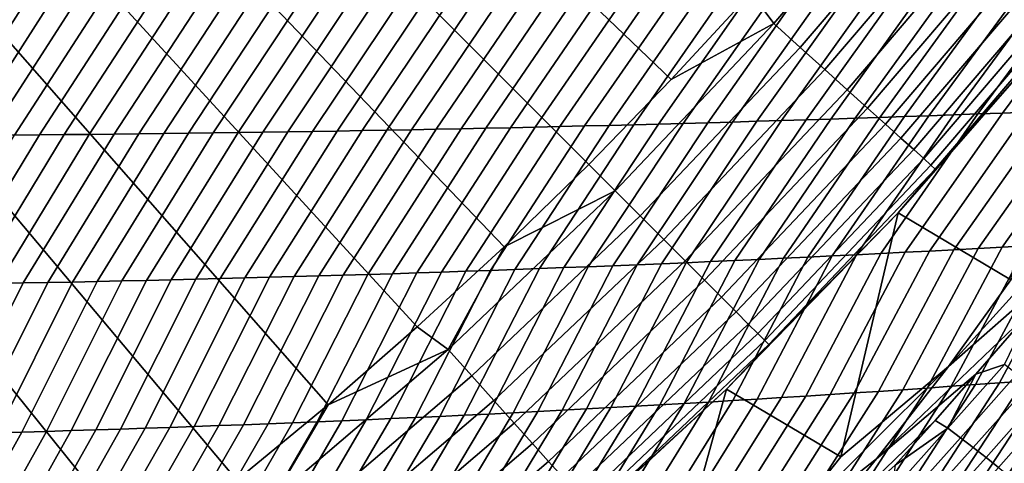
# Model space of a CAD drawing. Header units: metres. Extents: x -109 to 109, y -100 to 58.
# Tile 352 of 642: x 9.8 to 13.64, y -25.98 to -24.26. Entities that reach past the tile are written whole.
import ezdxf

# ---------------------------------------------------------------- set-up
doc = ezdxf.new("R2010")
doc.units = ezdxf.units.M
doc.layers.add('solid_21_062_100_XXX', color=7, linetype='CONTINUOUS')

msp = doc.modelspace()

# ---------------------------------------------------------------- linework, layer by layer
at = {"layer": 'solid_21_062_100_XXX'}
for points in [[(12.341924, -24.490891, 28.576704), (12.653979, -24.152391, 28.576704), (10.811811, -22.462025, 30.020081), (10.536574, -22.761456, 30.020081)], [(12.020815, -24.820816, 28.576704), (12.341924, -24.490891, 28.576704), (10.536574, -22.761456, 30.020081), (10.253048, -23.053049, 30.020081)], [(11.690891, -25.141924, 28.576704), (12.020815, -24.820816, 28.576704), (10.253048, -23.053049, 30.020081), (9.961455, -23.336575, 30.020081)], [(11.690891, -25.141924, 28.576704), (9.961455, -23.336575, 30.020081), (9.662025, -23.611811, 30.020081), (11.352392, -25.453979, 28.576704)], [(11.352392, -25.453979, 28.576704), (9.662025, -23.611811, 30.020081), (9.354994, -23.878542, 30.020081), (11.005567, -25.756756, 28.576704)], [(12.741755, -24.272728, 28.483959), (13.324729, -23.590153, 28.483959), (12.956755, -23.805567, 28.576704), (12.653979, -24.152391, 28.576704)], [(13.324729, -23.590153, 28.483959), (12.741755, -24.272728, 28.483959), (12.844791, -24.365501, 28.377752), (13.43248, -23.677408, 28.377752)], [(13.43248, -23.677408, 28.377752), (12.844791, -24.365501, 28.377752), (12.940549, -24.451723, 28.259855), (13.532619, -23.758497, 28.259855)], [(13.532619, -23.758497, 28.259855), (12.940549, -24.451723, 28.259855), (13.028297, -24.530731, 28.131165), (13.624382, -23.832808, 28.131165)], [(13.624382, -23.832808, 28.131165), (13.028297, -24.530731, 28.131165), (13.107368, -24.601927, 27.992664), (13.707069, -23.899767, 27.992664)], [(11.005567, -25.756756, 28.576704), (9.354994, -23.878542, 30.020081), (9.040602, -24.136557, 30.020081), (10.65067, -26.050028, 28.576704)], [(13.707069, -23.899767, 27.992664), (13.107368, -24.601927, 27.992664), (13.177157, -24.664766, 27.845409), (13.780052, -23.958866, 27.845409)], [(13.780052, -23.958866, 27.845409), (13.177157, -24.664766, 27.845409), (13.237134, -24.718769, 27.690523), (13.842772, -24.009657, 27.690523)], [(13.842772, -24.009657, 27.690523), (13.237134, -24.718769, 27.690523), (13.286839, -24.763523, 27.529186), (13.894753, -24.051748, 27.529186)], [(13.894753, -24.051748, 27.529186), (13.286839, -24.763523, 27.529186), (13.325895, -24.798691, 27.362629), (13.935596, -24.084824, 27.362629)], [(13.935596, -24.084824, 27.362629), (13.325895, -24.798691, 27.362629), (13.354004, -24.823999, 27.192122), (13.964991, -24.108627, 27.192122)], [(12.189866, -24.126507, -19.352079), (12.286534, -24.125469, -19.341686), (11.908348, -24.673649, -19.134411), (11.81217, -24.675888, -19.147301)], [(12.286534, -24.125469, -19.341686), (12.383169, -24.124376, -19.331297), (12.004487, -24.671337, -19.121529), (11.908348, -24.673649, -19.134411)], [(12.383169, -24.124376, -19.331297), (12.479771, -24.123228, -19.320908), (12.100588, -24.668955, -19.108656), (12.004487, -24.671337, -19.121529)], [(12.479771, -24.123228, -19.320908), (12.576338, -24.122025, -19.310524), (12.19665, -24.666502, -19.095791), (12.100588, -24.668955, -19.108656)], [(12.576338, -24.122025, -19.310524), (12.672871, -24.120764, -19.300142), (12.292672, -24.663979, -19.082935), (12.19665, -24.666502, -19.095791)], [(12.672871, -24.120764, -19.300142), (12.769369, -24.11945, -19.289764), (12.388655, -24.661383, -19.070089), (12.292672, -24.663979, -19.082935)], [(12.769369, -24.11945, -19.289764), (12.865832, -24.118078, -19.27939), (12.484598, -24.658716, -19.057255), (12.388655, -24.661383, -19.070089)], [(12.865832, -24.118078, -19.27939), (12.96226, -24.116653, -19.26902), (12.580501, -24.655979, -19.044428), (12.484598, -24.658716, -19.057255)], [(12.96226, -24.116653, -19.26902), (13.058652, -24.115171, -19.258654), (12.676363, -24.65317, -19.031612), (12.580501, -24.655979, -19.044428)], [(13.058652, -24.115171, -19.258654), (13.155008, -24.113632, -19.248293), (12.772183, -24.65029, -19.018808), (12.676363, -24.65317, -19.031612)], [(13.155008, -24.113632, -19.248293), (13.251327, -24.11204, -19.237934), (12.867963, -24.647339, -19.006016), (12.772183, -24.65029, -19.018808)], [(13.251327, -24.11204, -19.237934), (13.347609, -24.11039, -19.227583), (12.9637, -24.644316, -18.993235), (12.867963, -24.647339, -19.006016)], [(13.347609, -24.11039, -19.227583), (13.443853, -24.108685, -19.217236), (13.059396, -24.64122, -18.980463), (12.9637, -24.644316, -18.993235)], [(13.443853, -24.108685, -19.217236), (13.54006, -24.106922, -19.206894), (13.155048, -24.638054, -18.967707), (13.059396, -24.64122, -18.980463)], [(13.54006, -24.106922, -19.206894), (13.636229, -24.105104, -19.196558), (13.250657, -24.634815, -18.95496), (13.155048, -24.638054, -18.967707)], [(13.636229, -24.105104, -19.196558), (13.732358, -24.10323, -19.186228), (13.346223, -24.631506, -18.942228), (13.250657, -24.634815, -18.95496)], [(13.732358, -24.10323, -19.186228), (13.828449, -24.101299, -19.175903), (13.441745, -24.628122, -18.929508), (13.346223, -24.631506, -18.942228)], [(13.964991, -24.108627, 27.192122), (13.354004, -24.823999, 27.192122), (13.370951, -24.839258, 27.018965), (13.982713, -24.122978, 27.018965)], [(13.982713, -24.122978, 27.018965), (13.370951, -24.839258, 27.018965), (13.857012, -24.288395, 26.844654)], [(13.828449, -24.101299, -19.175903), (13.9245, -24.099312, -19.165585), (13.537222, -24.62467, -18.916803), (13.441745, -24.628122, -18.929508)], [(13.9245, -24.099312, -19.165585), (14.020511, -24.097269, -19.155273), (13.632654, -24.621143, -18.90411), (13.537222, -24.62467, -18.916803)], [(14.020511, -24.097269, -19.155273), (14.116482, -24.095169, -19.14497), (13.728042, -24.617544, -18.891434), (13.632654, -24.621143, -18.90411)], [(10.65067, -26.050028, 28.576704), (9.040602, -24.136557, 30.020081), (8.719098, -24.385653, 30.020081), (10.287962, -26.333582, 28.576704)], [(9.763242, -24.134531, -19.612194), (9.860645, -24.134872, -19.601795), (9.493218, -24.708435, -19.458492), (9.396175, -24.708904, -19.47151)], [(9.860645, -24.134872, -19.601795), (9.958022, -24.135159, -19.591394), (9.590228, -24.707893, -19.445478), (9.493218, -24.708435, -19.458492)], [(9.958022, -24.135159, -19.591394), (10.055373, -24.135389, -19.580992), (9.687207, -24.707281, -19.432467), (9.590228, -24.707893, -19.445478)], [(10.055373, -24.135389, -19.580992), (10.152698, -24.135565, -19.570589), (9.784153, -24.706598, -19.419456), (9.687207, -24.707281, -19.432467)], [(10.152698, -24.135565, -19.570589), (10.249994, -24.135685, -19.560184), (9.881066, -24.705843, -19.40645), (9.784153, -24.706598, -19.419456)], [(10.249994, -24.135685, -19.560184), (10.347264, -24.135748, -19.54978), (9.977946, -24.705017, -19.393448), (9.881066, -24.705843, -19.40645)], [(10.347264, -24.135748, -19.54978), (10.444506, -24.135757, -19.539373), (10.074795, -24.704121, -19.380447), (9.977946, -24.705017, -19.393448)], [(10.444506, -24.135757, -19.539373), (10.54172, -24.135712, -19.528967), (10.171609, -24.703154, -19.367453), (10.074795, -24.704121, -19.380447)], [(10.54172, -24.135712, -19.528967), (10.638907, -24.135611, -19.518559), (10.268391, -24.702114, -19.35446), (10.171609, -24.703154, -19.367453)], [(10.638907, -24.135611, -19.518559), (10.736065, -24.135454, -19.50815), (10.365138, -24.701006, -19.341473), (10.268391, -24.702114, -19.35446)], [(10.736065, -24.135454, -19.50815), (10.833195, -24.135244, -19.497742), (10.461852, -24.699825, -19.328489), (10.365138, -24.701006, -19.341473)], [(10.833195, -24.135244, -19.497742), (10.930296, -24.134977, -19.487333), (10.558533, -24.698576, -19.31551), (10.461852, -24.699825, -19.328489)], [(10.930296, -24.134977, -19.487333), (11.027369, -24.134657, -19.476925), (10.655178, -24.697254, -19.302536), (10.558533, -24.698576, -19.31551)], [(11.027369, -24.134657, -19.476925), (11.124411, -24.134281, -19.466515), (10.75179, -24.695862, -19.289566), (10.655178, -24.697254, -19.302536)], [(11.124411, -24.134281, -19.466515), (11.221424, -24.13385, -19.456106), (10.848367, -24.694401, -19.276602), (10.75179, -24.695862, -19.289566)], [(11.221424, -24.13385, -19.456106), (11.318407, -24.133364, -19.4457), (10.944909, -24.692867, -19.263643), (10.848367, -24.694401, -19.276602)], [(11.318407, -24.133364, -19.4457), (11.41536, -24.132822, -19.435291), (11.041415, -24.691263, -19.25069), (10.944909, -24.692867, -19.263643)], [(11.41536, -24.132822, -19.435291), (11.512283, -24.132225, -19.424885), (11.137887, -24.689589, -19.237743), (11.041415, -24.691263, -19.25069)], [(11.512283, -24.132225, -19.424885), (11.609176, -24.131575, -19.41448), (11.234323, -24.687843, -19.224802), (11.137887, -24.689589, -19.237743)], [(11.609176, -24.131575, -19.41448), (11.706037, -24.130867, -19.404076), (11.330723, -24.686028, -19.211868), (11.234323, -24.687843, -19.224802)], [(11.706037, -24.130867, -19.404076), (11.802866, -24.130106, -19.393673), (11.427086, -24.684141, -19.19894), (11.330723, -24.686028, -19.211868)], [(11.802866, -24.130106, -19.393673), (11.899665, -24.12929, -19.383272), (11.523413, -24.682184, -19.186018), (11.427086, -24.684141, -19.19894)], [(11.899665, -24.12929, -19.383272), (11.99643, -24.128416, -19.372871), (11.619702, -24.680157, -19.173105), (11.523413, -24.682184, -19.186018)], [(11.99643, -24.128416, -19.372871), (12.093164, -24.127489, -19.362474), (11.715955, -24.678059, -19.160198), (11.619702, -24.680157, -19.173105)], [(12.093164, -24.127489, -19.362474), (12.189866, -24.126507, -19.352079), (11.81217, -24.675888, -19.147301), (11.715955, -24.678059, -19.160198)], [(12.741755, -24.272728, 28.483959), (12.653979, -24.152391, 28.576704), (12.341924, -24.490891, 28.576704)], [(12.123857, -24.923857, 28.483959), (12.741755, -24.272728, 28.483959), (12.341924, -24.490891, 28.576704), (12.020815, -24.820816, 28.576704)], [(12.741755, -24.272728, 28.483959), (12.123857, -24.923857, 28.483959), (12.221896, -25.021896, 28.377752), (12.844791, -24.365501, 28.377752)], [(13.857012, -24.288395, 26.844654), (13.225935, -25.009613, 26.844654), (13.225946, -25.009596, 25.997431), (13.857032, -24.288368, 25.997431)], [(13.370951, -24.839258, 27.018965), (13.225935, -25.009613, 26.844654), (13.857012, -24.288395, 26.844654)], [(13.665678, -25.269922, 25.997431), (13.857032, -24.288368, 25.997431), (13.225946, -25.009596, 25.997431)], [(10.287962, -26.333582, 28.576704), (8.719098, -24.385653, 30.020081), (8.390734, -24.625633, 30.020081), (9.917707, -26.60721, 28.576704)], [(12.844791, -24.365501, 28.377752), (12.221896, -25.021896, 28.377752), (12.31301, -25.11301, 28.259855), (12.940549, -24.451723, 28.259855)], [(12.940549, -24.451723, 28.259855), (12.31301, -25.11301, 28.259855), (12.396503, -25.196503, 28.131165), (13.028297, -24.530731, 28.131165)], [(13.028297, -24.530731, 28.131165), (12.396503, -25.196503, 28.131165), (12.47174, -25.27174, 27.992664), (13.107368, -24.601927, 27.992664)], [(13.107368, -24.601927, 27.992664), (12.47174, -25.27174, 27.992664), (12.538145, -25.338144, 27.845409), (13.177157, -24.664766, 27.845409)], [(13.441745, -24.628122, -18.929508), (13.537222, -24.62467, -18.916803), (13.159094, -25.168159, -18.701094), (13.064377, -25.172901, -18.716244)], [(13.537222, -24.62467, -18.916803), (13.632654, -24.621143, -18.90411), (13.253761, -25.163328, -18.685965), (13.159094, -25.168159, -18.701094)], [(13.632654, -24.621143, -18.90411), (13.728042, -24.617544, -18.891434), (13.348378, -25.158411, -18.670856), (13.253761, -25.163328, -18.685965)], [(13.728042, -24.617544, -18.891434), (13.823383, -24.613874, -18.878771), (13.442945, -25.153406, -18.655767), (13.348378, -25.158411, -18.670856)], [(13.823383, -24.613874, -18.878771), (13.918678, -24.61013, -18.866121), (13.537462, -25.148312, -18.640701), (13.442945, -25.153406, -18.655767)], [(13.918678, -24.61013, -18.866121), (14.013927, -24.606316, -18.853489), (13.631927, -25.143131, -18.625658), (13.537462, -25.148312, -18.640701)], [(14.013927, -24.606316, -18.853489), (14.10913, -24.602427, -18.840872), (13.726341, -25.137861, -18.610636), (13.631927, -25.143131, -18.625658)], [(9.917707, -26.60721, 28.576704), (8.390734, -24.625633, 30.020081), (8.055768, -24.85631, 30.020081), (9.54018, -26.870712, 28.576704)], [(12.292672, -24.663979, -19.082935), (12.388655, -24.661383, -19.070089), (12.019346, -25.219322, -18.884083), (11.924067, -25.223022, -18.899439)], [(12.388655, -24.661383, -19.070089), (12.484598, -24.658716, -19.057255), (12.114579, -25.215536, -18.868742), (12.019346, -25.219322, -18.884083)], [(12.484598, -24.658716, -19.057255), (12.580501, -24.655979, -19.044428), (12.209768, -25.211664, -18.853416), (12.114579, -25.215536, -18.868742)], [(12.580501, -24.655979, -19.044428), (12.676363, -24.65317, -19.031612), (12.304912, -25.207705, -18.838106), (12.209768, -25.211664, -18.853416)], [(12.676363, -24.65317, -19.031612), (12.772183, -24.65029, -19.018808), (12.400009, -25.203659, -18.822811), (12.304912, -25.207705, -18.838106)], [(12.772183, -24.65029, -19.018808), (12.867963, -24.647339, -19.006016), (12.49506, -25.199526, -18.807535), (12.400009, -25.203659, -18.822811)], [(12.867963, -24.647339, -19.006016), (12.9637, -24.644316, -18.993235), (12.590065, -25.195305, -18.792274), (12.49506, -25.199526, -18.807535)], [(12.9637, -24.644316, -18.993235), (13.059396, -24.64122, -18.980463), (12.685023, -25.190998, -18.777031), (12.590065, -25.195305, -18.792274)], [(13.059396, -24.64122, -18.980463), (13.155048, -24.638054, -18.967707), (12.779934, -25.186605, -18.761806), (12.685023, -25.190998, -18.777031)], [(13.155048, -24.638054, -18.967707), (13.250657, -24.634815, -18.95496), (12.874797, -25.182125, -18.746599), (12.779934, -25.186605, -18.761806)], [(13.250657, -24.634815, -18.95496), (13.346223, -24.631506, -18.942228), (12.969611, -25.177557, -18.731413), (12.874797, -25.182125, -18.746599)], [(13.346223, -24.631506, -18.942228), (13.441745, -24.628122, -18.929508), (13.064377, -25.172901, -18.716244), (12.969611, -25.177557, -18.731413)], [(10.268391, -24.702114, -19.35446), (10.365138, -24.701006, -19.341473), (10.009645, -25.278936, -19.209146), (9.913502, -25.280828, -19.224735)], [(10.365138, -24.701006, -19.341473), (10.461852, -24.699825, -19.328489), (10.105749, -25.276957, -19.193565), (10.009645, -25.278936, -19.209146)], [(10.461852, -24.699825, -19.328489), (10.558533, -24.698576, -19.31551), (10.201815, -25.274893, -19.177992), (10.105749, -25.276957, -19.193565)], [(10.558533, -24.698576, -19.31551), (10.655178, -24.697254, -19.302536), (10.297841, -25.272741, -19.162428), (10.201815, -25.274893, -19.177992)], [(10.655178, -24.697254, -19.302536), (10.75179, -24.695862, -19.289566), (10.393827, -25.270504, -19.146872), (10.297841, -25.272741, -19.162428)], [(10.75179, -24.695862, -19.289566), (10.848367, -24.694401, -19.276602), (10.489776, -25.268181, -19.131325), (10.393827, -25.270504, -19.146872)], [(10.848367, -24.694401, -19.276602), (10.944909, -24.692867, -19.263643), (10.585683, -25.265772, -19.115788), (10.489776, -25.268181, -19.131325)], [(10.944909, -24.692867, -19.263643), (11.041415, -24.691263, -19.25069), (10.681551, -25.263277, -19.10026), (10.585683, -25.265772, -19.115788)], [(11.041415, -24.691263, -19.25069), (11.137887, -24.689589, -19.237743), (10.777378, -25.260696, -19.084743), (10.681551, -25.263277, -19.10026)], [(11.137887, -24.689589, -19.237743), (11.234323, -24.687843, -19.224802), (10.873165, -25.25803, -19.069235), (10.777378, -25.260696, -19.084743)], [(11.234323, -24.687843, -19.224802), (11.330723, -24.686028, -19.211868), (10.968911, -25.255278, -19.05374), (10.873165, -25.25803, -19.069235)], [(11.330723, -24.686028, -19.211868), (11.427086, -24.684141, -19.19894), (11.064616, -25.252439, -19.038254), (10.968911, -25.255278, -19.05374)], [(11.427086, -24.684141, -19.19894), (11.523413, -24.682184, -19.186018), (11.16028, -25.249516, -19.022779), (11.064616, -25.252439, -19.038254)], [(11.523413, -24.682184, -19.186018), (11.619702, -24.680157, -19.173105), (11.255902, -25.246506, -19.007318), (11.16028, -25.249516, -19.022779)], [(11.619702, -24.680157, -19.173105), (11.715955, -24.678059, -19.160198), (11.351483, -25.24341, -18.991867), (11.255902, -25.246506, -19.007318)], [(11.715955, -24.678059, -19.160198), (11.81217, -24.675888, -19.147301), (11.447021, -25.240227, -18.976429), (11.351483, -25.24341, -18.991867)], [(11.81217, -24.675888, -19.147301), (11.908348, -24.673649, -19.134411), (11.542517, -25.236958, -18.961004), (11.447021, -25.240227, -18.976429)], [(11.908348, -24.673649, -19.134411), (12.004487, -24.671337, -19.121529), (11.63797, -25.233604, -18.945593), (11.542517, -25.236958, -18.961004)], [(12.004487, -24.671337, -19.121529), (12.100588, -24.668955, -19.108656), (11.733379, -25.230164, -18.930193), (11.63797, -25.233604, -18.945593)], [(12.100588, -24.668955, -19.108656), (12.19665, -24.666502, -19.095791), (11.828746, -25.226635, -18.914808), (11.733379, -25.230164, -18.930193)], [(12.19665, -24.666502, -19.095791), (12.292672, -24.663979, -19.082935), (11.924067, -25.223022, -18.899439), (11.828746, -25.226635, -18.914808)], [(13.177157, -24.664766, 27.845409), (12.538145, -25.338144, 27.845409), (12.595213, -25.395212, 27.690523), (13.237134, -24.718769, 27.690523)], [(9.784153, -24.706598, -19.419456), (9.881066, -24.705843, -19.40645), (9.528546, -25.287539, -19.287169), (9.432212, -25.289001, -19.302795)], [(9.881066, -24.705843, -19.40645), (9.977946, -24.705017, -19.393448), (9.624843, -25.285992, -19.271549), (9.528546, -25.287539, -19.287169)], [(9.977946, -24.705017, -19.393448), (10.074795, -24.704121, -19.380447), (9.721101, -25.284357, -19.255938), (9.624843, -25.285992, -19.271549)], [(10.074795, -24.704121, -19.380447), (10.171609, -24.703154, -19.367453), (9.817321, -25.282637, -19.240334), (9.721101, -25.284357, -19.255938)], [(10.171609, -24.703154, -19.367453), (10.268391, -24.702114, -19.35446), (9.913502, -25.280828, -19.224735), (9.817321, -25.282637, -19.240334)], [(13.237134, -24.718769, 27.690523), (12.595213, -25.395212, 27.690523), (12.642508, -25.442509, 27.529186), (13.286839, -24.763523, 27.529186)], [(13.286839, -24.763523, 27.529186), (12.642508, -25.442509, 27.529186), (12.67967, -25.47967, 27.362629), (13.325895, -24.798691, 27.362629)], [(13.325895, -24.798691, 27.362629), (12.67967, -25.47967, 27.362629), (12.706415, -25.506416, 27.192122), (13.354004, -24.823999, 27.192122)], [(12.123857, -24.923857, 28.483959), (12.020815, -24.820816, 28.576704), (11.690891, -25.141924, 28.576704)], [(13.354004, -24.823999, 27.192122), (12.706415, -25.506416, 27.192122), (12.722541, -25.522541, 27.018965), (13.370951, -24.839258, 27.018965)], [(13.370951, -24.839258, 27.018965), (12.722541, -25.522541, 27.018965), (13.225935, -25.009613, 26.844654)], [(12.123857, -24.923857, 28.483959), (11.690891, -25.141924, 28.576704), (11.472728, -25.541756, 28.483959)], [(12.123857, -24.923857, 28.483959), (11.472728, -25.541756, 28.483959), (11.565502, -25.644791, 28.377752), (12.221896, -25.021896, 28.377752)], [(14.054717, -24.909891, 26.000853), (13.665678, -25.269922, 25.997431), (13.421961, -25.607634, 26.000853)], [(14.054717, -24.909891, 26.000853), (13.421961, -25.607634, 26.000853), (13.797631, -25.278721, 26.011074)], [(12.221896, -25.021896, 28.377752), (11.565502, -25.644791, 28.377752), (11.651722, -25.740549, 28.259855), (12.31301, -25.11301, 28.259855)], [(13.225935, -25.009613, 26.844654), (12.557367, -25.69622, 26.844654), (12.557368, -25.696217, 25.997431), (13.225946, -25.009596, 25.997431)], [(12.722541, -25.522541, 27.018965), (12.557367, -25.69622, 26.844654), (13.225935, -25.009613, 26.844654)], [(13.002406, -25.960058, 25.997431), (13.225946, -25.009596, 25.997431), (12.557368, -25.696217, 25.997431)], [(13.421961, -25.607634, 26.000853), (13.665678, -25.269922, 25.997431), (13.225946, -25.009596, 25.997431), (13.002406, -25.960058, 25.997431)], [(12.31301, -25.11301, 28.259855), (11.651722, -25.740549, 28.259855), (11.730732, -25.828297, 28.131165), (12.396503, -25.196503, 28.131165)], [(13.915011, -25.127058, -18.58066), (14.009268, -25.121525, -18.565708), (13.715788, -25.664629, -18.345905), (13.621642, -25.671558, -18.36343)], [(11.472728, -25.541756, 28.483959), (11.690891, -25.141924, 28.576704), (11.352392, -25.453979, 28.576704)], [(13.253761, -25.163328, -18.685965), (13.348378, -25.158411, -18.670856), (13.055545, -25.71093, -18.469196), (12.960997, -25.717123, -18.486923)], [(13.348378, -25.158411, -18.670856), (13.442945, -25.153406, -18.655767), (13.150038, -25.70463, -18.451498), (13.055545, -25.71093, -18.469196)], [(13.442945, -25.153406, -18.655767), (13.537462, -25.148312, -18.640701), (13.244473, -25.698227, -18.433826), (13.150038, -25.70463, -18.451498)], [(13.537462, -25.148312, -18.640701), (13.631927, -25.143131, -18.625658), (13.338853, -25.691717, -18.416183), (13.244473, -25.698227, -18.433826)], [(13.631927, -25.143131, -18.625658), (13.726341, -25.137861, -18.610636), (13.433174, -25.685102, -18.398569), (13.338853, -25.691717, -18.416183)], [(13.726341, -25.137861, -18.610636), (13.820703, -25.132504, -18.595636), (13.527437, -25.678383, -18.380985), (13.433174, -25.685102, -18.398569)], [(13.820703, -25.132504, -18.595636), (13.915011, -25.127058, -18.58066), (13.621642, -25.671558, -18.36343), (13.527437, -25.678383, -18.380985)], [(12.396503, -25.196503, 28.131165), (11.730732, -25.828297, 28.131165), (11.801927, -25.907368, 27.992664), (12.47174, -25.27174, 27.992664)], [(12.400009, -25.203659, -18.822811), (12.49506, -25.199526, -18.807535), (12.202641, -25.762917, -18.629641), (12.107608, -25.768173, -18.647585)], [(12.49506, -25.199526, -18.807535), (12.590065, -25.195305, -18.792274), (12.297623, -25.757557, -18.611717), (12.202641, -25.762917, -18.629641)], [(12.590065, -25.195305, -18.792274), (12.685023, -25.190998, -18.777031), (12.392552, -25.752094, -18.593817), (12.297623, -25.757557, -18.611717)], [(12.685023, -25.190998, -18.777031), (12.779934, -25.186605, -18.761806), (12.487428, -25.746525, -18.575941), (12.392552, -25.752094, -18.593817)], [(12.779934, -25.186605, -18.761806), (12.874797, -25.182125, -18.746599), (12.582251, -25.740854, -18.558088), (12.487428, -25.746525, -18.575941)], [(12.874797, -25.182125, -18.746599), (12.969611, -25.177557, -18.731413), (12.677019, -25.735077, -18.540258), (12.582251, -25.740854, -18.558088)], [(12.969611, -25.177557, -18.731413), (13.064377, -25.172901, -18.716244), (12.771733, -25.729197, -18.522455), (12.677019, -25.735077, -18.540258)], [(13.064377, -25.172901, -18.716244), (13.159094, -25.168159, -18.701094), (12.866392, -25.723213, -18.504675), (12.771733, -25.729197, -18.522455)], [(13.159094, -25.168159, -18.701094), (13.253761, -25.163328, -18.685965), (12.960997, -25.717123, -18.486923), (12.866392, -25.723213, -18.504675)], [(11.447021, -25.240227, -18.976429), (11.542517, -25.236958, -18.961004), (11.250025, -25.810823, -18.810009), (11.154491, -25.815046, -18.828148)], [(11.542517, -25.236958, -18.961004), (11.63797, -25.233604, -18.945593), (11.34551, -25.806498, -18.791885), (11.250025, -25.810823, -18.810009)], [(11.63797, -25.233604, -18.945593), (11.733379, -25.230164, -18.930193), (11.440946, -25.802069, -18.773781), (11.34551, -25.806498, -18.791885)], [(11.733379, -25.230164, -18.930193), (11.828746, -25.226635, -18.914808), (11.536333, -25.797537, -18.755695), (11.440946, -25.802069, -18.773781)], [(11.828746, -25.226635, -18.914808), (11.924067, -25.223022, -18.899439), (11.631672, -25.7929, -18.737627), (11.536333, -25.797537, -18.755695)], [(11.924067, -25.223022, -18.899439), (12.019346, -25.219322, -18.884083), (11.72696, -25.788162, -18.719578), (11.631672, -25.7929, -18.737627)], [(12.019346, -25.219322, -18.884083), (12.114579, -25.215536, -18.868742), (11.822198, -25.783319, -18.70155), (11.72696, -25.788162, -18.719578)], [(12.114579, -25.215536, -18.868742), (12.209768, -25.211664, -18.853416), (11.917386, -25.778376, -18.68354), (11.822198, -25.783319, -18.70155)], [(12.209768, -25.211664, -18.853416), (12.304912, -25.207705, -18.838106), (12.012523, -25.773327, -18.665552), (11.917386, -25.778376, -18.68354)], [(12.304912, -25.207705, -18.838106), (12.400009, -25.203659, -18.822811), (12.107608, -25.768173, -18.647585), (12.012523, -25.773327, -18.665552)], [(10.009645, -25.278936, -19.209146), (10.105749, -25.276957, -19.193565), (9.812113, -25.863384, -19.083702), (9.715888, -25.866068, -19.102055)], [(10.105749, -25.276957, -19.193565), (10.201815, -25.274893, -19.177992), (9.908293, -25.8606, -19.065363), (9.812113, -25.863384, -19.083702)], [(10.201815, -25.274893, -19.177992), (10.297841, -25.272741, -19.162428), (10.004429, -25.857712, -19.047033), (9.908293, -25.8606, -19.065363)], [(10.297841, -25.272741, -19.162428), (10.393827, -25.270504, -19.146872), (10.10052, -25.854721, -19.028717), (10.004429, -25.857712, -19.047033)], [(10.393827, -25.270504, -19.146872), (10.489776, -25.268181, -19.131325), (10.196566, -25.851627, -19.010414), (10.10052, -25.854721, -19.028717)], [(10.489776, -25.268181, -19.131325), (10.585683, -25.265772, -19.115788), (10.292566, -25.848431, -18.992123), (10.196566, -25.851627, -19.010414)], [(10.585683, -25.265772, -19.115788), (10.681551, -25.263277, -19.10026), (10.388521, -25.845133, -18.973845), (10.292566, -25.848431, -18.992123)], [(10.681551, -25.263277, -19.10026), (10.777378, -25.260696, -19.084743), (10.48443, -25.84173, -18.955582), (10.388521, -25.845133, -18.973845)], [(10.777378, -25.260696, -19.084743), (10.873165, -25.25803, -19.069235), (10.580293, -25.838226, -18.93733), (10.48443, -25.84173, -18.955582)], [(10.873165, -25.25803, -19.069235), (10.968911, -25.255278, -19.05374), (10.67611, -25.834621, -18.919096), (10.580293, -25.838226, -18.93733)], [(10.968911, -25.255278, -19.05374), (11.064616, -25.252439, -19.038254), (10.77188, -25.830912, -18.900875), (10.67611, -25.834621, -18.919096)], [(11.064616, -25.252439, -19.038254), (11.16028, -25.249516, -19.022779), (10.867604, -25.827099, -18.882669), (10.77188, -25.830912, -18.900875)], [(11.16028, -25.249516, -19.022779), (11.255902, -25.246506, -19.007318), (10.963281, -25.823185, -18.864479), (10.867604, -25.827099, -18.882669)], [(11.255902, -25.246506, -19.007318), (11.351483, -25.24341, -18.991867), (11.058909, -25.819168, -18.846306), (10.963281, -25.823185, -18.864479)], [(11.351483, -25.24341, -18.991867), (11.447021, -25.240227, -18.976429), (11.154491, -25.815046, -18.828148), (11.058909, -25.819168, -18.846306)], [(12.47174, -25.27174, 27.992664), (11.801927, -25.907368, 27.992664), (11.864766, -25.977158, 27.845409), (12.538145, -25.338144, 27.845409)], [(9.721101, -25.284357, -19.255938), (9.817321, -25.282637, -19.240334), (9.523305, -25.871124, -19.138792), (9.426948, -25.873499, -19.157175)], [(9.817321, -25.282637, -19.240334), (9.913502, -25.280828, -19.224735), (9.619618, -25.868647, -19.120419), (9.523305, -25.871124, -19.138792)], [(9.913502, -25.280828, -19.224735), (10.009645, -25.278936, -19.209146), (9.715888, -25.866068, -19.102055), (9.619618, -25.868647, -19.120419)], [(13.421961, -25.607634, 26.000853), (13.142516, -25.966906, 26.011074), (13.739816, -25.39576, 26.022593), (13.797631, -25.278721, 26.011074)], [(12.538145, -25.338144, 27.845409), (11.864766, -25.977158, 27.845409), (11.918769, -26.037134, 27.690523), (12.595213, -25.395212, 27.690523)], [(12.595213, -25.395212, 27.690523), (11.918769, -26.037134, 27.690523), (11.963524, -26.08684, 27.529186), (12.642508, -25.442509, 27.529186)], [(13.142516, -25.966906, 26.011074), (13.528337, -25.637562, 26.026581), (13.739816, -25.39576, 26.022593)], [(13.640065, -25.599514, 26.044024), (13.739816, -25.39576, 26.022593), (13.528337, -25.637562, 26.026581)], [(11.472728, -25.541756, 28.483959), (11.352392, -25.453979, 28.576704), (11.005567, -25.756756, 28.576704)], [(12.642508, -25.442509, 27.529186), (11.963524, -26.08684, 27.529186), (11.998691, -26.125896, 27.362629), (12.67967, -25.47967, 27.362629)], [(12.67967, -25.47967, 27.362629), (11.998691, -26.125896, 27.362629), (12.023999, -26.154005, 27.192122), (12.706415, -25.506416, 27.192122)], [(12.706415, -25.506416, 27.192122), (12.023999, -26.154005, 27.192122), (12.039258, -26.170952, 27.018965), (12.722541, -25.522541, 27.018965)], [(11.472728, -25.541756, 28.483959), (11.005567, -25.756756, 28.576704), (10.790153, -26.124729, 28.483959)], [(11.472728, -25.541756, 28.483959), (10.790153, -26.124729, 28.483959), (10.877407, -26.232479, 28.377752), (11.565502, -25.644791, 28.377752)], [(12.722541, -25.522541, 27.018965), (12.039258, -26.170952, 27.018965), (12.557367, -25.69622, 26.844654)], [(13.421961, -25.607634, 26.000853), (13.002406, -25.960058, 25.997431), (12.754606, -26.272362, 26.000853)], [(13.421961, -25.607634, 26.000853), (12.754606, -26.272362, 26.000853), (13.142516, -25.966906, 26.011074)], [(13.640065, -25.599514, 26.044024), (13.528337, -25.637562, 26.026581), (13.420502, -25.848185, 26.051924)], [(13.640065, -25.599514, 26.044024), (13.420502, -25.848185, 26.051924), (13.469402, -25.885483, 26.065742), (13.68855, -25.638092, 26.055611)], [(11.565502, -25.644791, 28.377752), (10.877407, -26.232479, 28.377752), (10.958498, -26.332619, 28.259855), (11.651722, -25.740549, 28.259855)], [(13.370032, -25.817688, 26.031086), (13.528337, -25.637562, 26.026581), (13.142516, -25.966906, 26.011074), (12.863787, -26.307915, 26.02792)], [(13.715788, -25.664629, -18.345905), (13.809875, -25.657593, -18.328413), (13.439238, -26.221222, -18.153292), (13.346159, -26.229345, -18.173281)], [(13.420502, -25.848185, 26.051924), (13.528337, -25.637562, 26.026581), (13.370032, -25.817688, 26.031086)], [(13.809875, -25.657593, -18.328413), (13.9039, -25.65045, -18.310951), (13.53225, -26.212976, -18.133339), (13.439238, -26.221222, -18.153292)], [(13.68855, -25.638092, 26.055611), (13.469402, -25.885483, 26.065742), (13.519061, -25.923845, 26.071722), (13.737641, -25.67746, 26.059315)], [(13.9039, -25.65045, -18.310951), (13.997866, -25.643202, -18.293524), (13.625198, -26.204611, -18.113422), (13.53225, -26.212976, -18.133339)], [(13.997866, -25.643202, -18.293524), (14.091769, -25.635849, -18.276129), (13.718081, -26.196123, -18.093546), (13.625198, -26.204611, -18.113422)], [(12.302488, -26.616604, 25.997431), (12.557368, -25.696217, 25.997431), (11.853194, -26.346281, 25.997431)], [(12.557367, -25.69622, 26.844654), (11.853205, -26.346273, 26.844654), (11.853194, -26.346281, 25.997431), (12.557368, -25.696217, 25.997431)], [(12.039258, -26.170952, 27.018965), (11.853205, -26.346273, 26.844654), (12.557367, -25.69622, 26.844654)], [(12.754606, -26.272362, 26.000853), (13.002406, -25.960058, 25.997431), (12.557368, -25.696217, 25.997431), (12.302488, -26.616604, 25.997431)], [(13.150038, -25.70463, -18.451498), (13.244473, -25.698227, -18.433826), (12.879823, -26.26816, -18.273756), (12.786369, -26.275562, -18.293951)], [(13.244473, -25.698227, -18.433826), (13.338853, -25.691717, -18.416183), (12.973214, -26.260637, -18.253593), (12.879823, -26.26816, -18.273756)], [(13.338853, -25.691717, -18.416183), (13.433174, -25.685102, -18.398569), (13.066545, -26.252996, -18.233463), (12.973214, -26.260637, -18.253593)], [(13.433174, -25.685102, -18.398569), (13.527437, -25.678383, -18.380985), (13.159812, -26.245234, -18.213367), (13.066545, -26.252996, -18.233463)], [(13.527437, -25.678383, -18.380985), (13.621642, -25.671558, -18.36343), (13.253017, -26.23735, -18.193308), (13.159812, -26.245234, -18.213367)], [(13.621642, -25.671558, -18.36343), (13.715788, -25.664629, -18.345905), (13.346159, -26.229345, -18.173281), (13.253017, -26.23735, -18.193308)], [(13.737641, -25.67746, 26.059315), (13.519061, -25.923845, 26.071722), (13.568687, -25.962664, 26.069767), (13.786557, -25.71699, 26.055075)], [(12.582251, -25.740854, -18.558088), (12.677019, -25.735077, -18.540258), (12.318202, -26.310774, -18.395393), (12.224391, -26.317459, -18.415771)], [(12.677019, -25.735077, -18.540258), (12.771733, -25.729197, -18.522455), (12.411954, -26.30397, -18.375046), (12.318202, -26.310774, -18.395393)], [(12.771733, -25.729197, -18.522455), (12.866392, -25.723213, -18.504675), (12.505648, -26.297049, -18.354727), (12.411954, -26.30397, -18.375046)], [(12.866392, -25.723213, -18.504675), (12.960997, -25.717123, -18.486923), (12.599281, -26.290007, -18.334436), (12.505648, -26.297049, -18.354727)], [(12.960997, -25.717123, -18.486923), (13.055545, -25.71093, -18.469196), (12.692856, -26.282845, -18.314178), (12.599281, -26.290007, -18.334436)], [(13.055545, -25.71093, -18.469196), (13.150038, -25.70463, -18.451498), (12.786369, -26.275562, -18.293951), (12.692856, -26.282845, -18.314178)], [(13.786557, -25.71699, 26.055075), (13.568687, -25.962664, 26.069767), (13.617495, -26.001318, 26.05991), (13.83452, -25.756054, 26.042959)], [(10.790153, -26.124729, 28.483959), (11.005567, -25.756756, 28.576704), (10.65067, -26.050028, 28.576704)], [(11.651722, -25.740549, 28.259855), (10.958498, -26.332619, 28.259855), (11.032806, -26.424381, 28.131165), (11.730732, -25.828297, 28.131165)], [(11.917386, -25.778376, -18.68354), (12.012523, -25.773327, -18.665552), (11.660321, -26.355068, -18.538601), (11.566113, -26.360922, -18.559162)], [(12.012523, -25.773327, -18.665552), (12.107608, -25.768173, -18.647585), (11.754475, -26.349096, -18.518064), (11.660321, -26.355068, -18.538601)], [(12.107608, -25.768173, -18.647585), (12.202641, -25.762917, -18.629641), (11.848572, -26.343006, -18.497555), (11.754475, -26.349096, -18.518064)], [(12.202641, -25.762917, -18.629641), (12.297623, -25.757557, -18.611717), (11.942612, -26.336798, -18.477068), (11.848572, -26.343006, -18.497555)], [(12.297623, -25.757557, -18.611717), (12.392552, -25.752094, -18.593817), (12.036595, -26.330471, -18.45661), (11.942612, -26.336798, -18.477068)], [(12.392552, -25.752094, -18.593817), (12.487428, -25.746525, -18.575941), (12.130523, -26.324024, -18.436176), (12.036595, -26.330471, -18.45661)], [(12.487428, -25.746525, -18.575941), (12.582251, -25.740854, -18.558088), (12.224391, -26.317459, -18.415771), (12.130523, -26.324024, -18.436176)], [(13.617495, -26.001318, 26.05991), (13.664706, -26.039194, 26.042307), (13.880772, -25.794031, 26.023159), (13.83452, -25.756054, 26.042959)], [(11.154491, -25.815046, -18.828148), (11.250025, -25.810823, -18.810009), (10.905134, -26.398588, -18.70373), (10.810495, -26.403498, -18.724466)], [(11.250025, -25.810823, -18.810009), (11.34551, -25.806498, -18.791885), (10.99972, -26.39356, -18.683012), (10.905134, -26.398588, -18.70373)], [(11.34551, -25.806498, -18.791885), (11.440946, -25.802069, -18.773781), (11.094254, -26.388414, -18.662315), (10.99972, -26.39356, -18.683012)], [(11.440946, -25.802069, -18.773781), (11.536333, -25.797537, -18.755695), (11.188733, -26.383152, -18.641642), (11.094254, -26.388414, -18.662315)], [(11.536333, -25.797537, -18.755695), (11.631672, -25.7929, -18.737627), (11.283159, -26.377771, -18.620987), (11.188733, -26.383152, -18.641642)], [(11.631672, -25.7929, -18.737627), (11.72696, -25.788162, -18.719578), (11.377532, -26.372272, -18.600355), (11.283159, -26.377771, -18.620987)], [(11.72696, -25.788162, -18.719578), (11.822198, -25.783319, -18.70155), (11.47185, -26.366657, -18.579748), (11.377532, -26.372272, -18.600355)], [(11.822198, -25.783319, -18.70155), (11.917386, -25.778376, -18.68354), (11.566113, -26.360922, -18.559162), (11.47185, -26.366657, -18.579748)], [(10.10052, -25.854721, -19.028717), (10.196566, -25.851627, -19.010414), (9.861282, -26.446135, -18.93284), (9.766085, -26.449753, -18.953768)], [(10.196566, -25.851627, -19.010414), (10.292566, -25.848431, -18.992123), (9.956431, -26.442398, -18.911928), (9.861282, -26.446135, -18.93284)], [(10.292566, -25.848431, -18.992123), (10.388521, -25.845133, -18.973845), (10.05153, -26.438545, -18.891031), (9.956431, -26.442398, -18.911928)], [(10.388521, -25.845133, -18.973845), (10.48443, -25.84173, -18.955582), (10.146579, -26.434574, -18.87015), (10.05153, -26.438545, -18.891031)], [(10.48443, -25.84173, -18.955582), (10.580293, -25.838226, -18.93733), (10.241577, -26.430487, -18.849285), (10.146579, -26.434574, -18.87015)], [(10.580293, -25.838226, -18.93733), (10.67611, -25.834621, -18.919096), (10.336524, -26.426283, -18.828438), (10.241577, -26.430487, -18.849285)], [(10.67611, -25.834621, -18.919096), (10.77188, -25.830912, -18.900875), (10.431421, -26.421961, -18.807606), (10.336524, -26.426283, -18.828438)], [(10.77188, -25.830912, -18.900875), (10.867604, -25.827099, -18.882669), (10.526267, -26.417521, -18.786795), (10.431421, -26.421961, -18.807606)], [(10.867604, -25.827099, -18.882669), (10.963281, -25.823185, -18.864479), (10.621061, -26.412964, -18.765999), (10.526267, -26.417521, -18.786795)], [(10.963281, -25.823185, -18.864479), (11.058909, -25.819168, -18.846306), (10.715804, -26.408289, -18.745222), (10.621061, -26.412964, -18.765999)], [(11.058909, -25.819168, -18.846306), (11.154491, -25.815046, -18.828148), (10.810495, -26.403498, -18.724466), (10.715804, -26.408289, -18.745222)], [(11.730732, -25.828297, 28.131165), (11.032806, -26.424381, 28.131165), (11.099767, -26.507071, 27.992664), (11.801927, -25.907368, 27.992664)], [(13.215064, -25.992453, 26.036749), (13.370032, -25.817688, 26.031086), (12.863787, -26.307915, 26.02792)], [(13.420502, -25.848185, 26.051924), (13.215064, -25.992453, 26.036749), (13.200283, -26.095085, 26.063408)], [(13.420502, -25.848185, 26.051924), (13.200283, -26.095085, 26.063408), (13.249264, -26.131031, 26.080204), (13.469402, -25.885483, 26.065742)], [(13.420502, -25.848185, 26.051924), (13.370032, -25.817688, 26.031086), (13.215064, -25.992453, 26.036749)], [(9.715888, -25.866068, -19.102055), (9.812113, -25.863384, -19.083702), (9.480193, -26.459904, -19.016636), (9.384798, -26.463053, -19.037619)], [(9.812113, -25.863384, -19.083702), (9.908293, -25.8606, -19.065363), (9.57554, -26.456638, -18.995667), (9.480193, -26.459904, -19.016636)], [(9.908293, -25.8606, -19.065363), (10.004429, -25.857712, -19.047033), (9.670836, -26.453253, -18.97471), (9.57554, -26.456638, -18.995667)], [(10.004429, -25.857712, -19.047033), (10.10052, -25.854721, -19.028717), (9.766085, -26.449753, -18.953768), (9.670836, -26.453253, -18.97471)], [(13.469402, -25.885483, 26.065742), (13.249264, -26.131031, 26.080204), (13.299223, -26.168392, 26.089241), (13.519061, -25.923845, 26.071722)], [(11.801927, -25.907368, 27.992664), (11.099767, -26.507071, 27.992664), (11.158867, -26.580053, 27.845409), (11.864766, -25.977158, 27.845409)], [(13.519061, -25.923845, 26.071722), (13.299223, -26.168392, 26.089241), (13.349366, -26.206572, 26.090376), (13.568687, -25.962664, 26.069767)], [(12.754606, -26.272362, 26.000853), (12.453119, -26.620743, 26.011074), (12.863787, -26.307915, 26.02792), (13.142516, -25.966906, 26.011074)], [(13.568687, -25.962664, 26.069767), (13.349366, -26.206572, 26.090376), (13.398897, -26.244967, 26.083591), (13.617495, -26.001318, 26.05991)], [(11.864766, -25.977158, 27.845409), (11.158867, -26.580053, 27.845409), (11.209657, -26.642773, 27.690523), (11.918769, -26.037134, 27.690523)]]:
    msp.add_3dface(points, dxfattribs=at)

doc.saveas('drawing.dxf')
